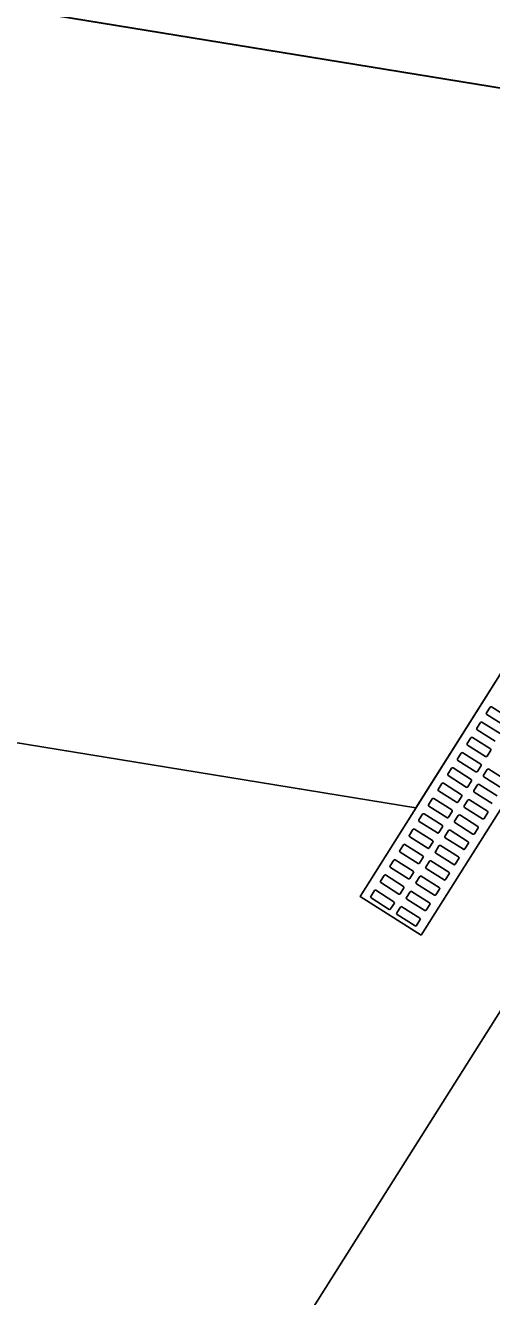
# Model space of a CAD drawing. Extents: x -746176 to -739709, y -1128407 to -1124482.
# Drawn here: x -743179.256 to -743177.967, y -1127100.53 to -1127097.018 of the extents above; entities that cross this region are included whole.
import ezdxf

# ---------------------------------------------------------------- set-up
doc = ezdxf.new("R2010")
doc.units = 0
for name, color, linetype in [('_Zabezpečovací zařízení_trasa', 7, 'Continuous'), ('KOMUNIKACE_KRAJNICE', 7, 'Continuous'), ('ODVODNENI', 7, 'Continuous'), ('OSA_KOMUNIKACE', 7, 'Continuous'), ('SRAFA_UPRAVA', 7, 'Continuous')]:
    doc.layers.add(name, color=color, linetype=linetype)

msp = doc.modelspace()

# ---------------------------------------------------------------- linework, layer by layer
at = {"layer": '_Zabezpečovací zařízení_trasa'}
msp.add_lwpolyline([(-743018.819, -1126847.7365), (-743049.2803, -1126895.9513), (-743072.4868, -1126932.7514), (-743098.6471, -1126974.1456), (-743125.9402, -1127017.3839), (-743152.604, -1127059.6082), (-743175.0227, -1127095.1157), (-743199.1633, -1127133.3459), (-743215.971, -1127159.9412), (-743232.818, -1127186.5147), (-743247.4563, -1127209.8113), (-743254.52, -1127221.6389), (-743261.299, -1127233.6914), (-743264.1553, -1127239.1951), (-743264.862, -1127241.1083), (-743267.3367, -1127245.816), (-743268.2889, -1127247.1585), (-743271.7107, -1127253.7504), (-743281.1217, -1127274.1963), (-743291.9232, -1127301.4196), (-743296.7241, -1127315.2221), (-743301.1161, -1127329.1278), (-743306.7868, -1127349.5059)], dxfattribs=at)
at = {"layer": 'KOMUNIKACE_KRAJNICE'}
msp.add_lwpolyline([(-743178.1763, -1127099.1798), (-743181.8339, -1127098.5842)], dxfattribs=at)
at = {"layer": 'ODVODNENI'}
for q in [(-743177.7966, -1127098.5784), (-743178.1613, -1127099.5308)]:
    msp.add_line((-743178.3304, -1127099.424), q, dxfattribs=at)
msp.add_lwpolyline([(-743178.1613, -1127099.5308), (-743177.6275, -1127098.6852), (-743177.7966, -1127098.5784), (-743178.3304, -1127099.424)], close=True, dxfattribs=at)
for points in [[(-743177.9812, -1127098.9176), (-743177.9711, -1127098.9015)], [(-743177.9304, -1127098.9532), (-743177.9802, -1127098.9217)], [(-743177.9669, -1127098.9006), (-743177.917, -1127098.9321)], [(-743178.0078, -1127098.9598), (-743177.9977, -1127098.9438)], [(-743177.9936, -1127098.9428), (-743177.9437, -1127098.9743)], [(-743178.0345, -1127099.002), (-743178.0244, -1127098.986)], [(-743178.0202, -1127098.9851), (-743177.9703, -1127099.0166)], [(-743177.957, -1127098.9954), (-743178.0069, -1127098.9639)], [(-743178.0611, -1127099.0443), (-743178.051, -1127099.0282)], [(-743178.0469, -1127099.0273), (-743177.997, -1127099.0588)], [(-743177.9837, -1127099.0377), (-743178.0336, -1127099.0062)], [(-743177.9694, -1127099.0207), (-743177.9795, -1127099.0367)], [(-743178.0103, -1127099.0799), (-743178.0602, -1127099.0484)], [(-743177.9961, -1127099.0629), (-743178.0062, -1127099.0789)], [(-743178.0878, -1127099.0865), (-743178.0777, -1127099.0704)], [(-743178.037, -1127099.1221), (-743178.0869, -1127099.0906)], [(-743178.0735, -1127099.0695), (-743178.0236, -1127099.101)], [(-743177.9791, -1127099.0736), (-743177.9893, -1127099.0896)], [(-743177.9883, -1127099.0938), (-743177.9384, -1127099.1253)], [(-743177.9251, -1127099.1041), (-743177.975, -1127099.0727)], [(-743178.1144, -1127099.1287), (-743178.1043, -1127099.1127)], [(-743178.0636, -1127099.1643), (-743178.1135, -1127099.1328)], [(-743178.1002, -1127099.1117), (-743178.0503, -1127099.1432)], [(-743178.0227, -1127099.1051), (-743178.0328, -1127099.1212)], [(-743178.0058, -1127099.1158), (-743178.0159, -1127099.1318)], [(-743178.015, -1127099.136), (-743177.9651, -1127099.1675)], [(-743177.9518, -1127099.1464), (-743178.0017, -1127099.1149)], [(-743178.1411, -1127099.1709), (-743178.131, -1127099.1549)], [(-743178.1268, -1127099.1539), (-743178.077, -1127099.1854)], [(-743178.0494, -1127099.1474), (-743178.0595, -1127099.1634)], [(-743178.0324, -1127099.158), (-743178.0426, -1127099.1741)], [(-743177.9784, -1127099.1886), (-743178.0283, -1127099.1571)], [(-743178.1678, -1127099.2131), (-743178.1576, -1127099.1971)], [(-743178.1535, -1127099.1962), (-743178.1036, -1127099.2277)], [(-743178.0903, -1127099.2065), (-743178.1402, -1127099.1751)], [(-743178.076, -1127099.1896), (-743178.0861, -1127099.2056)], [(-743178.0591, -1127099.2003), (-743178.0692, -1127099.2163)], [(-743178.0051, -1127099.2308), (-743178.055, -1127099.1993)], [(-743178.0416, -1127099.1782), (-743177.9917, -1127099.2097)], [(-743177.9876, -1127099.2088), (-743177.9775, -1127099.1927)], [(-743178.1944, -1127099.2554), (-743178.1843, -1127099.2393)], [(-743178.1801, -1127099.2384), (-743178.1303, -1127099.2699)], [(-743178.1169, -1127099.2488), (-743178.1668, -1127099.2173)], [(-743178.1027, -1127099.2318), (-743178.1128, -1127099.2478)], [(-743178.0858, -1127099.2425), (-743178.0959, -1127099.2585)], [(-743178.0317, -1127099.273), (-743178.0816, -1127099.2415)], [(-743178.0683, -1127099.2204), (-743178.0184, -1127099.2519)], [(-743178.0143, -1127099.251), (-743178.0041, -1127099.2349)], [(-743178.1436, -1127099.291), (-743178.1935, -1127099.2595)], [(-743178.1293, -1127099.274), (-743178.1394, -1127099.2901)], [(-743178.0949, -1127099.2626), (-743178.0451, -1127099.2941)], [(-743178.0409, -1127099.2932), (-743178.0308, -1127099.2772)], [(-743178.2211, -1127099.2976), (-743178.2109, -1127099.2815)], [(-743178.1702, -1127099.3332), (-743178.2201, -1127099.3017)], [(-743178.2068, -1127099.2806), (-743178.1569, -1127099.3121)], [(-743178.1124, -1127099.2847), (-743178.1225, -1127099.3007)], [(-743178.1216, -1127099.3049), (-743178.0717, -1127099.3364)], [(-743178.0584, -1127099.3153), (-743178.1083, -1127099.2838)], [(-743178.2477, -1127099.3398), (-743178.2376, -1127099.3238)], [(-743178.1969, -1127099.3754), (-743178.2468, -1127099.3439)], [(-743178.2335, -1127099.3228), (-743178.1836, -1127099.3543)], [(-743178.156, -1127099.3162), (-743178.1661, -1127099.3323)], [(-743178.1391, -1127099.3269), (-743178.1492, -1127099.343)], [(-743178.1483, -1127099.3471), (-743178.0984, -1127099.3786)], [(-743178.085, -1127099.3575), (-743178.1349, -1127099.326)], [(-743178.0676, -1127099.3354), (-743178.0574, -1127099.3194)], [(-743178.2744, -1127099.382), (-743178.2642, -1127099.366)], [(-743178.2601, -1127099.365), (-743178.2102, -1127099.3965)], [(-743178.1826, -1127099.3585), (-743178.1928, -1127099.3745)], [(-743178.1657, -1127099.3691), (-743178.1758, -1127099.3852)], [(-743178.1117, -1127099.3997), (-743178.1616, -1127099.3682)], [(-743178.0942, -1127099.3777), (-743178.0841, -1127099.3616)], [(-743178.301, -1127099.4242), (-743178.2909, -1127099.4082)], [(-743178.2868, -1127099.4073), (-743178.2369, -1127099.4388)], [(-743178.2235, -1127099.4177), (-743178.2734, -1127099.3862)], [(-743178.2093, -1127099.4007), (-743178.2194, -1127099.4167)], [(-743178.1924, -1127099.4114), (-743178.2025, -1127099.4274)], [(-743178.1383, -1127099.4419), (-743178.1882, -1127099.4104)], [(-743178.1749, -1127099.3893), (-743178.125, -1127099.4208)], [(-743178.1209, -1127099.4199), (-743178.1108, -1127099.4038)], [(-743178.2502, -1127099.4599), (-743178.3001, -1127099.4284)], [(-743178.2359, -1127099.4429), (-743178.2461, -1127099.4589)], [(-743178.219, -1127099.4536), (-743178.2292, -1127099.4696)], [(-743178.165, -1127099.4841), (-743178.2149, -1127099.4526)], [(-743178.2016, -1127099.4315), (-743178.1517, -1127099.463)], [(-743178.1475, -1127099.4621), (-743178.1374, -1127099.4461)], [(-743178.2282, -1127099.4738), (-743178.1783, -1127099.5053)], [(-743178.1742, -1127099.5043), (-743178.1641, -1127099.4883)]]:
    msp.add_lwpolyline(points, dxfattribs=at)
for centre, start, end in [((-743177.9786, -1127098.9192), 147.7363, 237.7363), ((-743177.9685, -1127098.9031), 57.7363, 147.7363), ((-743178.0053, -1127098.9614), 147.7363, 237.7363), ((-743177.9952, -1127098.9454), 57.7363, 147.7363), ((-743178.0218, -1127098.9876), 57.7363, 147.7363), ((-743178.0485, -1127099.0298), 57.7363, 147.7363), ((-743178.032, -1127099.0036), 147.7363, 237.7363), ((-743177.9719, -1127099.0191), 327.7363, 57.7363), ((-743178.0751, -1127099.072), 57.7363, 147.7363), ((-743178.0586, -1127099.0459), 147.7363, 237.7363), ((-743177.9986, -1127099.0613), 327.7363, 57.7363), ((-743177.9821, -1127099.0351), 237.7363, 327.7363), ((-743178.0853, -1127099.0881), 147.7363, 237.7363), ((-743178.0252, -1127099.1035), 327.7363, 57.7363), ((-743178.0087, -1127099.0773), 237.7363, 327.7363), ((-743177.9867, -1127099.0912), 147.7363, 237.7363), ((-743177.9766, -1127099.0752), 57.7363, 147.7363), ((-743178.1119, -1127099.1303), 147.7363, 237.7363), ((-743178.1018, -1127099.1143), 57.7363, 147.7363), ((-743178.0354, -1127099.1196), 237.7363, 327.7363), ((-743178.0134, -1127099.1334), 147.7363, 237.7363), ((-743178.0033, -1127099.1174), 57.7363, 147.7363), ((-743178.1386, -1127099.1725), 147.7363, 237.7363), ((-743178.1284, -1127099.1565), 57.7363, 147.7363), ((-743178.062, -1127099.1618), 237.7363, 327.7363), ((-743178.0519, -1127099.1458), 327.7363, 57.7363), ((-743178.04, -1127099.1757), 147.7363, 237.7363), ((-743178.0299, -1127099.1596), 57.7363, 147.7363), ((-743178.1551, -1127099.1987), 57.7363, 147.7363), ((-743178.0887, -1127099.204), 237.7363, 327.7363), ((-743178.0786, -1127099.188), 327.7363, 57.7363), ((-743178.0566, -1127099.2019), 57.7363, 147.7363), ((-743177.9901, -1127099.2072), 237.7363, 327.7363), ((-743177.98, -1127099.1911), 327.7363, 57.7363), ((-743178.1818, -1127099.2409), 57.7363, 147.7363), ((-743178.1652, -1127099.2147), 147.7363, 237.7363), ((-743178.1052, -1127099.2302), 327.7363, 57.7363), ((-743178.0832, -1127099.2441), 57.7363, 147.7363), ((-743178.0667, -1127099.2179), 147.7363, 237.7363), ((-743178.0067, -1127099.2333), 327.7363, 57.7363), ((-743178.1919, -1127099.257), 147.7363, 237.7363), ((-743178.1319, -1127099.2724), 327.7363, 57.7363), ((-743178.1153, -1127099.2462), 237.7363, 327.7363), ((-743178.0933, -1127099.2601), 147.7363, 237.7363), ((-743178.0333, -1127099.2756), 327.7363, 57.7363), ((-743178.0168, -1127099.2494), 237.7363, 327.7363), ((-743178.2185, -1127099.2992), 147.7363, 237.7363), ((-743178.2084, -1127099.2831), 57.7363, 147.7363), ((-743178.1585, -1127099.3146), 327.7363, 57.7363), ((-743178.142, -1127099.2885), 237.7363, 327.7363), ((-743178.12, -1127099.3023), 147.7363, 237.7363), ((-743178.1099, -1127099.2863), 57.7363, 147.7363), ((-743178.0435, -1127099.2916), 237.7363, 327.7363), ((-743178.2452, -1127099.3414), 147.7363, 237.7363), ((-743178.2351, -1127099.3254), 57.7363, 147.7363), ((-743178.1686, -1127099.3307), 237.7363, 327.7363), ((-743178.1467, -1127099.3446), 147.7363, 237.7363), ((-743178.1365, -1127099.3285), 57.7363, 147.7363), ((-743178.0701, -1127099.3338), 237.7363, 327.7363), ((-743178.06, -1127099.3178), 327.7363, 57.7363), ((-743178.2718, -1127099.3836), 147.7363, 237.7363), ((-743178.2617, -1127099.3676), 57.7363, 147.7363), ((-743178.1953, -1127099.3729), 237.7363, 327.7363), ((-743178.1852, -1127099.3569), 327.7363, 57.7363), ((-743178.1632, -1127099.3707), 57.7363, 147.7363), ((-743178.0968, -1127099.376), 237.7363, 327.7363), ((-743178.0866, -1127099.36), 327.7363, 57.7363), ((-743178.2884, -1127099.4098), 57.7363, 147.7363), ((-743178.2219, -1127099.4151), 237.7363, 327.7363), ((-743178.2118, -1127099.3991), 327.7363, 57.7363), ((-743178.1898, -1127099.413), 57.7363, 147.7363), ((-743178.1733, -1127099.3868), 147.7363, 237.7363), ((-743178.1234, -1127099.4183), 237.7363, 327.7363), ((-743178.1133, -1127099.4022), 327.7363, 57.7363), ((-743178.2985, -1127099.4258), 147.7363, 237.7363), ((-743178.2385, -1127099.4413), 327.7363, 57.7363), ((-743178.2165, -1127099.4552), 57.7363, 147.7363), ((-743178.2, -1127099.429), 147.7363, 237.7363), ((-743178.1399, -1127099.4445), 327.7363, 57.7363), ((-743178.2486, -1127099.4573), 237.7363, 327.7363), ((-743178.2266, -1127099.4712), 147.7363, 237.7363), ((-743178.1666, -1127099.4867), 327.7363, 57.7363), ((-743178.1501, -1127099.4605), 237.7363, 327.7363), ((-743178.1767, -1127099.5027), 237.7363, 327.7363)]:
    msp.add_arc(centre, 0.003, start, end, dxfattribs=at)
at = {"layer": 'OSA_KOMUNIKACE'}
msp.add_line((-743164.2843, -1127099.4154), (-743182.4996, -1127096.4495), dxfattribs=at)
at = {"layer": 'SRAFA_UPRAVA'}
for p, q in [((-743182.4981, -1127096.4502), (-743177.0163, -1127097.3423)), ((-743177.0163, -1127097.3423), (-743182.4981, -1127096.4502)), ((-743178.1763, -1127099.1798), (-743177.0163, -1127097.3423)), ((-743181.8339, -1127098.5842), (-743178.1763, -1127099.1798))]:
    msp.add_line(p, q, dxfattribs=at)

doc.saveas('drawing.dxf')
